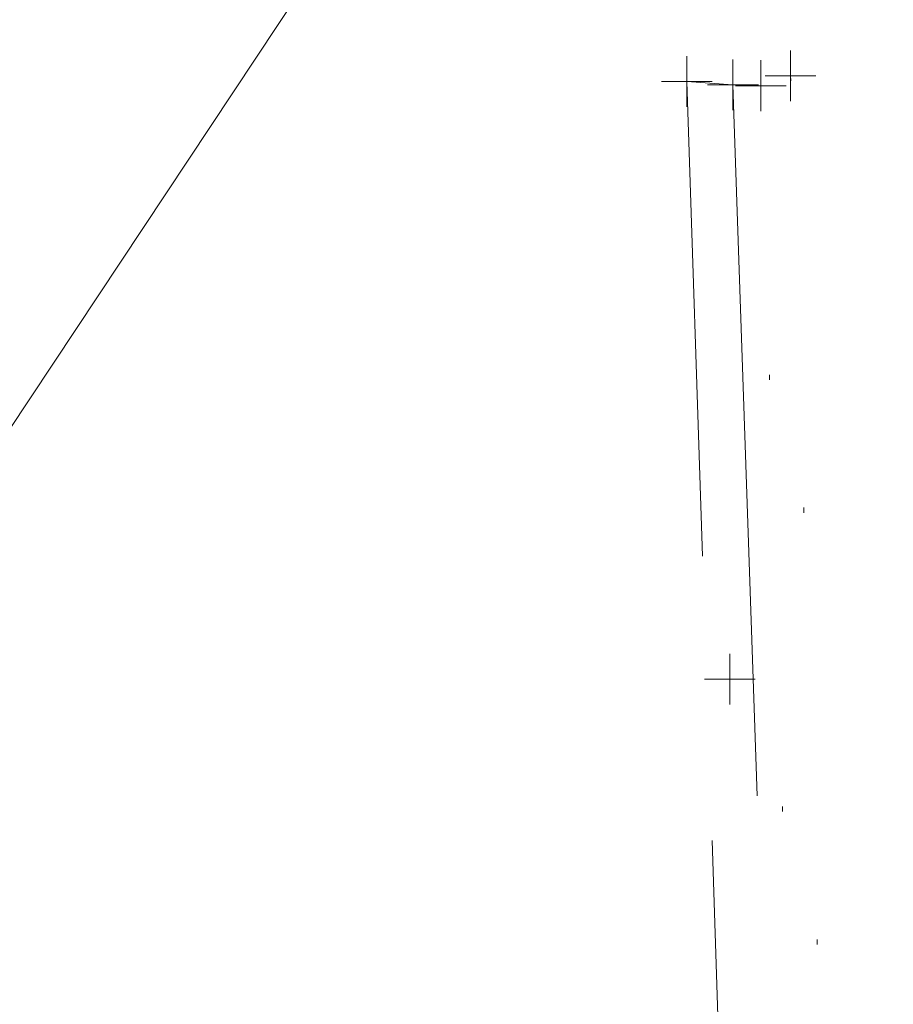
# Model space of a CAD drawing. Extents: x 1926935 to 1928139, y 199322 to 200300.
# Tile 546 of 656: x 1927637 to 1927654, y 199622 to 199642. Entities that reach past the tile are written whole.
import ezdxf

# ---------------------------------------------------------------- set-up
doc = ezdxf.new("R2010")
doc.units = 0
doc.header["$MEASUREMENT"] = 0
for name, pattern in [('DGN Style 1', [8.432488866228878, 0.01403076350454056, -8.418458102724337]), ('DGN Style 3', [19.64306890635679, 14.03076350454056, -5.612305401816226]), ('ohelecex', [0])]:
    doc.linetypes.add(name, pattern=pattern)
for name, color, linetype, lineweight in [('PV_X_EOP', 7, 'DGN Style 3', 0), ('RD_X_Wall', 120, 'DGN Style 1', 0), ('UT_X_Overhead_Electric', 1, 'ohelecex', 0)]:
    doc.layers.add(name, color=color, linetype=linetype, lineweight=lineweight)
doc.layers.add('SV_X_Shot_Marker (Construction)', color=40, linetype='Continuous', lineweight=0, transparency=0.5)

# ---------------------------------------------------------------- blocks, each defined once
blk = doc.blocks.new('SVPT_1685')
at = {"layer": 'SV_X_Shot_Marker (Construction)', "transparency": 33554495}
for p, q in [((1.455191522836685e-11, 0.0249999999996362), (1.455191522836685e-11, -0.0249999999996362)), ((-0.02499999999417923, 0), (0.02500000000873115, 0))]:
    blk.add_line(p, q, dxfattribs=at)
blk.add_point((1.455191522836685e-11, 0), dxfattribs=at)
blk = doc.blocks.new('SVPT_1688')
at = {"layer": 'SV_X_Shot_Marker (Construction)', "transparency": 33554495}
for p, q in [((1.455191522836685e-11, 0.02500000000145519), (1.455191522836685e-11, -0.0249999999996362)), ((-0.02499999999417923, 0), (0.02500000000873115, 0))]:
    blk.add_line(p, q, dxfattribs=at)
blk.add_point((1.455191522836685e-11, 0), dxfattribs=at)
blk = doc.blocks.new('SVPT_1689')
at = {"layer": 'SV_X_Shot_Marker (Construction)', "transparency": 33554495}
for p, q in [((0, 0.0249999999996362), (0, -0.02500000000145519)), ((-0.02499999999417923, 0), (0.02499999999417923, 0))]:
    blk.add_line(p, q, dxfattribs=at)
blk.add_point((0, 0), dxfattribs=at)
blk = doc.blocks.new('SVPT_1692')
at = {"layer": 'SV_X_Shot_Marker (Construction)', "transparency": 33554495}
for p, q in [((1.455191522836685e-11, 0.0249999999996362), (1.455191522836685e-11, -0.0249999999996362)), ((-0.02499999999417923, 0), (0.02500000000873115, 0))]:
    blk.add_line(p, q, dxfattribs=at)
blk.add_point((1.455191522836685e-11, 0), dxfattribs=at)
blk = doc.blocks.new('SVPT_1693')
at = {"layer": 'SV_X_Shot_Marker (Construction)', "transparency": 33554495}
for p, q in [((0, 0.0249999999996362), (0, -0.02500000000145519)), ((-0.02500000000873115, -1.818989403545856e-12), (0.02499999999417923, -1.818989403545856e-12))]:
    blk.add_line(p, q, dxfattribs=at)
blk.add_point((0, -1.818989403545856e-12), dxfattribs=at)

msp = doc.modelspace()

# ---------------------------------------------------------------- linework, layer by layer
at = {"layer": 'PV_X_EOP'}
msp.add_3dface([(1927650.823, 199640.5950999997, 677.3675), (1927651.635, 199616.8389000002, 677.195400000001), (1927650.708, 199616.7267999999, 677.2075), (1927649.913, 199640.6575999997, 677.4242999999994)], dxfattribs=at)
at = {"layer": 'RD_X_Wall'}
msp.add_3dface([(1927651.958, 199640.7714000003, 677.5527000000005), (1927652.696, 199616.7809000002, 677.6062999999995), (1927652.087, 199616.8037000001, 677.5962000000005), (1927651.37, 199640.5775999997, 677.5747999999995)], dxfattribs=at)
at = {"layer": 'UT_X_Overhead_Electric'}
msp.add_polyline3d([(1927579.788, 199644.6599000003, 679.817599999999), (1927578.786, 199572.0257999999, 715.6225), (1927558.01, 199515.3595999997, 728.0152000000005), (1927685.329, 199707.3482999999, 675.107599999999)], dxfattribs=at)

# ---------------------------------------------------------------- block references
at = {"layer": 'SV_X_Shot_Marker (Construction)', "transparency": 33554495, "xscale": 20, "yscale": 20, "zscale": 20}
for name, p in [('SVPT_1685', (1927651.958, 199640.7714000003, 677.5527000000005)), ('SVPT_1692', (1927649.913, 199640.6575999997, 677.4242999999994)), ('SVPT_1689', (1927650.823, 199640.5950999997, 677.3675)), ('SVPT_1688', (1927651.37, 199640.5775999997, 677.5747999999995)), ('SVPT_1693', (1927650.763, 199628.8717999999, 677.2842000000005))]:
    msp.add_blockref(name, p, dxfattribs=at)

doc.saveas('drawing.dxf')
